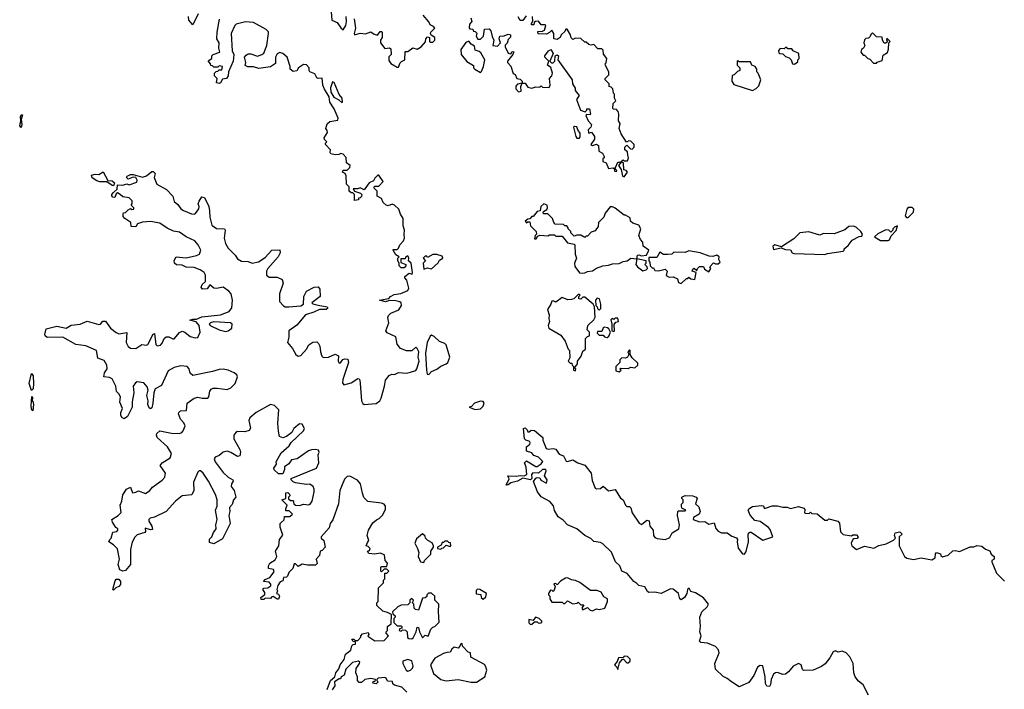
# Model space of a CAD drawing. Extents: x 2106670 to 2323771, y 35271 to 224896.
# Tile 300 of 419: x 2235764 to 2243224, y 152090 to 157160. Entities that reach past the tile are written whole.
import ezdxf

# ---------------------------------------------------------------- set-up
doc = ezdxf.new("R2010")
doc.units = 0

msp = doc.modelspace()

# ---------------------------------------------------------------- linework, layer by layer
at = {"layer": '0CON20XD'}
for points in [[(2237117.5, 157205), (2237075, 157120), (2237046.7, 157155), (2237043.3, 157185)], [(2238125, 157220), (2238130, 157155), (2238169.3, 157139.3), (2238197, 157097), (2238215, 157082.5), (2238236, 157115), (2238240.8, 157145), (2238236.7, 157185)], [(2238297.5, 157167.5), (2238308, 157095), (2238297.5, 157055), (2238300, 157045), (2238345, 157057.5), (2238385, 157052.5), (2238425, 157067.5), (2238449.3, 157049.3), (2238475, 157042.5), (2238495, 157070), (2238505, 157070), (2238510, 157065), (2238510, 157025), (2238497.5, 157005), (2238497.5, 156985), (2238531.7, 156941.7), (2238565, 156947.5), (2238575, 156940), (2238577.5, 156895), (2238562, 156878), (2238561.2, 156851.2), (2238575, 156827.5), (2238625, 156800), (2238635, 156800), (2238647.5, 156832.5), (2238657.5, 156842.5), (2238682.5, 156855), (2238685, 156920), (2238705, 156920), (2238743.6, 156946.4), (2238775, 156937.5), (2238807, 156953), (2238838.3, 156991.7), (2238842.5, 157015), (2238855, 157030), (2238870, 157025), (2238870, 156995), (2238875, 156990), (2238895, 156990), (2238910, 157005), (2238910, 157025), (2238881.7, 157041.7), (2238877.5, 157055), (2238880, 157065), (2238910, 157095), (2238898.3, 157108.3), (2238875, 157120), (2238863.6, 157143.6), (2238820, 157195)], [(2239182.5, 157175), (2239190, 157145), (2239173.3, 157125), (2239168.3, 157098.3), (2239175, 157090), (2239198.3, 157088.3), (2239201.7, 157071.7), (2239215, 157070), (2239228.3, 157058.3), (2239222.5, 157035), (2239235, 157012.5), (2239255, 157013.3), (2239277.5, 157035), (2239285, 157087.5), (2239321.7, 157091.7), (2239333.3, 157075), (2239343, 157033), (2239357.5, 157005), (2239350, 156965), (2239385, 156960), (2239407.5, 156985), (2239396.7, 157015), (2239402.5, 157035), (2239435, 157036.7), (2239465, 157050), (2239482.5, 157045), (2239481.7, 157028.3), (2239465, 157010), (2239457, 156983), (2239443, 156967), (2239442.5, 156955), (2239465, 156907.5), (2239485, 156900), (2239495, 156920), (2239507, 156917), (2239500, 156895), (2239460, 156845), (2239460, 156835), (2239485, 156807.5), (2239503, 156753), (2239517.5, 156745), (2239530, 156715), (2239555, 156710), (2239570, 156695), (2239570, 156680), (2239535, 156672.5), (2239524.2, 156655.8), (2239523.8, 156635), (2239543.9, 156613.9), (2239562.5, 156617.5), (2239560, 156655), (2239570, 156680), (2239595, 156680), (2239615, 156650), (2239645, 156642.5), (2239675, 156652.5), (2239705, 156650), (2239715, 156660), (2239725, 156650), (2239775, 156647.5), (2239783.8, 156665), (2239777.5, 156715), (2239795.8, 156734.2), (2239802, 156755), (2239788.6, 156798.6), (2239763.3, 156815), (2239772.5, 156845), (2239742.5, 156875), (2239742.5, 156885), (2239770, 156925), (2239787.5, 156935), (2239806.7, 156903.3), (2239780, 156845), (2239793, 156833), (2239805, 156832.5), (2239817.5, 156845), (2239820, 156885), (2239835, 156892.5), (2239846, 156886), (2239842.5, 156855), (2239950, 156705), (2239953.6, 156673.6), (2239971.7, 156641.7), (2239973, 156623), (2240002.5, 156585), (2239983.8, 156555), (2240012.5, 156475), (2240047.5, 156462.5), (2240060, 156475), (2240060, 156485), (2240080, 156485), (2240090, 156445), (2240085, 156440), (2240058.3, 156441.7), (2240052.5, 156435), (2240070, 156395), (2240097.5, 156365), (2240092.5, 156345), (2240070, 156325), (2240072.5, 156305), (2240075, 156300), (2240097, 156307), (2240120, 156275), (2240120, 156255), (2240092.5, 156215), (2240105, 156207.5), (2240135, 156217.5), (2240148.3, 156208.3), (2240153, 156163), (2240179.3, 156149.3), (2240192.5, 156125), (2240192.5, 156115), (2240182.5, 156105), (2240182.5, 156085), (2240206.7, 156076.7), (2240225, 156032.5), (2240257.5, 156037.5), (2240270, 156030), (2240271.7, 156011.7), (2240285, 156010), (2240288.3, 156018.3), (2240270, 156035), (2240278.3, 156041.7), (2240295, 156080), (2240320, 156080), (2240300, 156055), (2240320, 156025), (2240330, 155975), (2240345, 155970), (2240370, 156005), (2240358.3, 156018.3), (2240341.7, 156021.7), (2240340, 156075), (2240320, 156080), (2240320, 156085), (2240335, 156097.5), (2240345, 156090), (2240368.3, 156091.7), (2240377.5, 156115), (2240372.5, 156135), (2240368.3, 156158.3), (2240350, 156175), (2240350, 156195), (2240365, 156210), (2240391.7, 156181.7), (2240405, 156180), (2240420, 156195), (2240420, 156215), (2240395, 156240), (2240378.3, 156241.7), (2240361.7, 156231.7), (2240320, 156295), (2240307, 156337), (2240312.5, 156375), (2240300, 156395), (2240302.5, 156445), (2240297.5, 156465), (2240285, 156480), (2240262.5, 156482.5), (2240258.3, 156488.3), (2240260, 156525), (2240280, 156545), (2240270, 156565), (2240270, 156595), (2240263, 156603), (2240257, 156637), (2240245, 156650), (2240230, 156655), (2240230, 156675), (2240200, 156705), (2240200, 156715), (2240227, 156743), (2240227, 156763), (2240202.5, 156815), (2240200, 156825), (2240207, 156833), (2240212.5, 156865), (2240188.3, 156898.3), (2240185, 156930), (2240175, 156940), (2240145, 156940), (2240115, 156972.5), (2240095, 156967.5), (2240075, 156972.5), (2240055, 156990), (2240045, 156990), (2240015, 157017.5), (2239975, 157020), (2239955, 157010), (2239943, 157023), (2239937.5, 157045), (2239911.7, 157088.3), (2239901.7, 157088.3), (2239895, 157070), (2239867.5, 157045), (2239860, 157025), (2239835, 157010), (2239810, 157015), (2239810, 157055), (2239795, 157080), (2239778.3, 157061.7), (2239755, 157050), (2239693, 157053), (2239690, 157070), (2239725, 157072.5), (2239739.3, 157080.7), (2239750, 157115), (2239745, 157120), (2239715, 157120), (2239695, 157147.5), (2239673, 157147), (2239661.7, 157138.3), (2239658.3, 157121.7), (2239645, 157120), (2239640, 157125), (2239651.7, 157148.3), (2239650, 157185)], [(2239601.2, 157188.8), (2239575, 157152.5), (2239555, 157152.5), (2239540.7, 157180.7)], [(2237895, 154993.1), (2237913.8, 155005), (2237916, 155065), (2237937.5, 155105), (2237995, 155133.3), (2238025, 155136.7), (2238039.3, 155119.3), (2238040, 155065), (2237977.5, 155015), (2237985, 155007.5), (2238025, 154997.1), (2238095, 154986.7), (2238100, 154975), (2238085, 154964.3), (2238035, 154966), (2237992.5, 154945), (2237930, 154925), (2237863.9, 154846.1), (2237802.5, 154805), (2237802.5, 154755), (2237793.3, 154715), (2237830.8, 154670.8), (2237857.5, 154625), (2237875, 154612.5), (2237895, 154617.5), (2237936.7, 154665), (2237955, 154697.5), (2237985, 154717.5), (2238015, 154720), (2238028.3, 154708.3), (2238037.7, 154687.7), (2238043.6, 154643.6), (2238053, 154613), (2238063, 154603), (2238105, 154603.8), (2238155, 154627.5), (2238180, 154615), (2238177.5, 154575), (2238185, 154560), (2238195, 154562.5), (2238213, 154587), (2238225, 154592.5), (2238250, 154590), (2238256.4, 154563.6), (2238212, 154435), (2238210.7, 154410.7), (2238220, 154395), (2238275, 154410), (2238325, 154442.5), (2238335, 154440), (2238340.7, 154430.7), (2238344, 154406), (2238353.1, 154275), (2238365, 154253.3), (2238375, 154246.7), (2238465, 154253.3), (2238492.5, 154275), (2238503.3, 154295), (2238528.8, 154385), (2238535, 154430), (2238563.6, 154466.4), (2238583.6, 154476.4), (2238605, 154473.3), (2238635, 154487.5), (2238695, 154483.3), (2238725, 154490), (2238765, 154502.5), (2238773.3, 154515), (2238792, 154575), (2238783.8, 154605), (2238788.8, 154645), (2238775, 154670), (2238765, 154680), (2238735, 154652.5), (2238695, 154652.5), (2238649.3, 154669.3), (2238623.8, 154703.8), (2238615, 154757.5), (2238549.3, 154789.3), (2238537.5, 154805), (2238560, 154865), (2238553.3, 154905), (2238559.3, 154920.7), (2238575, 154937.5), (2238635.9, 154964.1), (2238656, 154995), (2238653.3, 155015), (2238643.9, 155023.9), (2238615, 155032), (2238565, 155033.3), (2238535, 155024.2), (2238490, 155035), (2238561.7, 155048.3), (2238572.5, 155065), (2238601.1, 155078.9), (2238652.3, 155087.7), (2238705, 155110), (2238713, 155127), (2238698, 155188), (2238683.3, 155205), (2238683.3, 155215), (2238715, 155240), (2238737, 155233), (2238740, 155245), (2238730, 155315), (2238710, 155335), (2238712.5, 155355), (2238705, 155372.5), (2238690, 155365), (2238685, 155350), (2238651.7, 155348.3), (2238651.7, 155321.7), (2238690, 155305), (2238690, 155295), (2238678.3, 155281.7), (2238655, 155280), (2238640, 155295), (2238640, 155315), (2238630, 155335), (2238630, 155355), (2238640, 155365), (2238615, 155380), (2238593.6, 155413.6), (2238595, 155420), (2238625, 155420), (2238635, 155430), (2238643.9, 155456.1), (2238672.5, 155485), (2238680, 155505), (2238676, 155535), (2238680, 155565), (2238669.3, 155599.3), (2238668.8, 155655), (2238648.3, 155688.3), (2238635.6, 155725.6), (2238605, 155756.2), (2238585, 155763.3), (2238555, 155750), (2238540, 155755), (2238517.5, 155775), (2238506.4, 155806.4), (2238473.8, 155823.8), (2238471.7, 155861.7), (2238450, 155885), (2238450, 155895), (2238455, 155900), (2238485, 155900), (2238517.5, 155935), (2238485, 155982.5), (2238478.3, 155981.7), (2238455, 155960), (2238445, 155940), (2238412.5, 155925), (2238375, 155872.5), (2238345, 155887.5), (2238325, 155880), (2238291.7, 155878.3), (2238301.7, 155861.7), (2238347, 155847), (2238357.5, 155835), (2238355, 155820), (2238345, 155810), (2238331.7, 155808.3), (2238330, 155795), (2238301.7, 155791.7), (2238300, 155835), (2238288.3, 155848.3), (2238275, 155850), (2238261.7, 155861.7), (2238260, 155895), (2238240, 155915), (2238237, 155977), (2238230, 155995), (2238210, 156005), (2238215, 156020), (2238245, 156020), (2238265, 156040), (2238267.5, 156055), (2238240, 156075), (2238237, 156117), (2238215, 156142.5), (2238197, 156147), (2238181.7, 156138.3), (2238155, 156137.5), (2238122.5, 156145), (2238117.5, 156155), (2238120, 156175), (2238080, 156215), (2238080, 156225), (2238090, 156235), (2238073, 156253), (2238070, 156265), (2238096.7, 156305), (2238095, 156320), (2238083.8, 156336.2), (2238095, 156370), (2238115, 156390), (2238175, 156400), (2238176.7, 156415), (2238146.2, 156485), (2238113.8, 156535), (2238110, 156575), (2238072.7, 156632.7), (2238061.9, 156665), (2238056.2, 156716.2), (2238025, 156714), (2238015, 156720), (2238000, 156750), (2237963.3, 156765), (2237956.7, 156775), (2237957.5, 156795), (2237938.3, 156818.3), (2237915, 156820), (2237877.5, 156795), (2237865, 156772.5), (2237835, 156767.5), (2237812.5, 156785), (2237812.5, 156805), (2237790, 156875), (2237756.7, 156905), (2237735, 156912.5), (2237715, 156900), (2237703.6, 156876.4), (2237702.5, 156827.5), (2237665, 156803.8), (2237575, 156790), (2237535, 156803.8), (2237493.6, 156803.6), (2237473, 156813), (2237477.5, 156835), (2237467.5, 156875), (2237479.3, 156890.7), (2237495, 156900), (2237515, 156900), (2237565, 156882.5), (2237600, 156895), (2237613.6, 156906.4), (2237636, 156965), (2237650, 157055), (2237648.3, 157068.3), (2237632.5, 157085), (2237535, 157139.2), (2237476.1, 157143.9), (2237405, 157126.7), (2237393.3, 157115), (2237366.7, 157055), (2237373.3, 156925), (2237387.5, 156895), (2237382.5, 156845), (2237347.5, 156765), (2237342.5, 156735), (2237330, 156715), (2237301.7, 156708.3), (2237285, 156682.5), (2237275, 156677.5), (2237255, 156682.5), (2237260, 156715), (2237240, 156735), (2237240, 156755), (2237251.7, 156768.3), (2237265, 156770), (2237275, 156780), (2237295, 156780), (2237300, 156805), (2237275, 156810), (2237265, 156800), (2237235, 156800), (2237225, 156810), (2237211.7, 156811.7), (2237210, 156825), (2237192.5, 156847.5), (2237220, 156865), (2237220, 156885), (2237230, 156895), (2237280, 156915), (2237273.3, 156945), (2237276.7, 156985), (2237257.5, 157015), (2237260, 157065), (2237278.8, 157165)], [(2242255, 156830), (2242261.7, 156838.3), (2242298.3, 156851.7), (2242305, 156890), (2242338.3, 156911.7), (2242347, 156937), (2242350, 156985), (2242360, 156995), (2242335, 157020), (2242330, 157005), (2242338.3, 156991.7), (2242327, 156983), (2242313, 156983), (2242300, 157005), (2242298.3, 157028.3), (2242255, 157030), (2242225, 157060), (2242211.7, 157048.3), (2242208.3, 157031.7), (2242195, 157020), (2242175, 157017.5), (2242163.9, 157006.1), (2242160, 156985), (2242166.4, 156963.6), (2242156.4, 156943.6), (2242142.5, 156935), (2242137.5, 156915), (2242155, 156890), (2242165, 156890), (2242190, 156865), (2242205, 156860), (2242231.7, 156831.7), (2242255, 156830)], [(2239255, 156760), (2239263.6, 156766.4), (2239278.8, 156805), (2239287, 156857), (2239258.3, 156908.3), (2239245, 156920), (2239215, 156930), (2239210, 156960), (2239185, 156973.8), (2239166.2, 156996.2), (2239155, 156993.3), (2239143.6, 156986.4), (2239106.4, 156933.6), (2239108.8, 156895), (2239152.3, 156842.3), (2239202.5, 156812.5), (2239203.3, 156795), (2239212.5, 156785), (2239255, 156760)], [(2241635, 156822.5), (2241658.3, 156841.7), (2241660, 156855), (2241670, 156865), (2241667.5, 156905), (2241623.3, 156923.3), (2241615, 156940), (2241585, 156940), (2241575, 156950), (2241565, 156950), (2241555, 156940), (2241525, 156942.5), (2241513.6, 156926.4), (2241515, 156910), (2241523, 156903), (2241545, 156900), (2241565, 156880), (2241595, 156870), (2241610, 156855), (2241620, 156825), (2241635, 156822.5)], [(2241315, 156623.8), (2241345, 156640), (2241365, 156660), (2241380, 156705), (2241360, 156755), (2241350, 156765), (2241350, 156785), (2241336.4, 156806.4), (2241310, 156815), (2241301.7, 156841.7), (2241215, 156840), (2241205, 156850), (2241200, 156845), (2241200, 156815), (2241220, 156795), (2241220, 156775), (2241201.7, 156768.3), (2241178.3, 156741.7), (2241161.7, 156738.3), (2241160, 156695), (2241175, 156670), (2241315, 156623.8)], [(2238205, 156532.5), (2238210, 156535), (2238207.5, 156565), (2238183.8, 156593.8), (2238146.2, 156685), (2238135, 156690), (2238118, 156645), (2238120.5, 156610.5), (2238145, 156572.5), (2238183.3, 156553.3), (2238205, 156532.5)], [(2235775, 156342.5), (2235764.4, 156355), (2235773.3, 156395), (2235770, 156425), (2235775, 156440), (2235785, 156440), (2235776, 156405), (2235780.8, 156365), (2235775, 156342.5)], [(2240005, 156263.3), (2240011.2, 156275), (2240011.7, 156301.7), (2239992.5, 156325), (2239985, 156347.5), (2239968.3, 156351.7), (2239960, 156345), (2239976.7, 156275), (2239985, 156263.3), (2240005, 156263.3)], [(2237745, 153352.5), (2237768.3, 153371.7), (2237771.7, 153398.3), (2237811.7, 153398.3), (2237830, 153415), (2237805, 153440), (2237781.7, 153441.7), (2237780, 153455), (2237790, 153485), (2237750, 153525), (2237780, 153535), (2237781.7, 153578.3), (2237795, 153580), (2237808.3, 153568.3), (2237810, 153555), (2237800, 153545), (2237801.7, 153531.7), (2237815, 153520), (2237835, 153520), (2237840, 153495), (2237853, 153483), (2237885, 153482.5), (2237915, 153492.5), (2237955, 153487.5), (2237965, 153492.5), (2237980, 153515), (2237996.2, 153585), (2237996.2, 153605), (2237987.5, 153625), (2237963, 153643), (2237935, 153641.2), (2237853, 153653), (2237835, 153660), (2237820, 153675), (2237820, 153685), (2238013.3, 153765), (2238030, 153805), (2238025.8, 153864.2), (2238033.3, 153885), (2238029.3, 153899.3), (2238005.9, 153905.9), (2237975, 153904), (2237952.5, 153895), (2237866.1, 153833.9), (2237824.2, 153825.8), (2237803, 153797), (2237770, 153775), (2237770, 153755), (2237758.3, 153721.7), (2237725, 153720), (2237691.7, 153751.7), (2237690, 153765), (2237710, 153795), (2237708.3, 153811.7), (2237745, 153880), (2237805, 153932.5), (2237820.7, 153959.3), (2237915, 154047.5), (2237922.5, 154065), (2237905, 154096.7), (2237885, 154100), (2237840, 154065), (2237826.4, 154033.6), (2237785, 154002.5), (2237757, 153993), (2237733.9, 154003.9), (2237724.2, 154044.2), (2237719.4, 154105), (2237727.1, 154205), (2237695, 154239.2), (2237665, 154245.6), (2237555, 154184.3), (2237507.5, 154145), (2237499.2, 154125), (2237512.7, 154067.3), (2237501.9, 154048.1), (2237471.2, 154038.8), (2237415, 154042), (2237401.2, 154035), (2237386, 154015), (2237387.5, 153985), (2237432.5, 153905), (2237438, 153885), (2237433.3, 153856.7), (2237415, 153853.3), (2237365, 153882), (2237335, 153892), (2237305.8, 153884.2), (2237275, 153860), (2237245, 153847.5), (2237238.8, 153835), (2237245, 153811.2), (2237305, 153730), (2237342.5, 153695), (2237380, 153675), (2237382.5, 153665), (2237370, 153645), (2237366.7, 153625), (2237390, 153595), (2237402.5, 153545), (2237383.3, 153525), (2237375, 153490), (2237353.8, 153465), (2237357.5, 153435), (2237350, 153405), (2237360, 153345), (2237300.7, 153229.3), (2237235, 153190), (2237201.7, 153201.7), (2237203.3, 153226.7), (2237220, 153245), (2237233, 153277), (2237253.3, 153305), (2237251.2, 153335), (2237260, 153375), (2237246.7, 153445), (2237260, 153475), (2237260, 153525), (2237248.8, 153565), (2237195.8, 153665), (2237155, 153726.2), (2237135, 153743.3), (2237125, 153743.3), (2237115, 153733.3), (2237081.2, 153658.8), (2237082.5, 153595), (2237068.6, 153561.4), (2236995, 153553.3), (2236943.8, 153515), (2236874.1, 153435.9), (2236785, 153392.9), (2236752.5, 153385), (2236743.3, 153375), (2236741.7, 153361.7), (2236766.7, 153325), (2236770, 153300), (2236755, 153297.5), (2236715, 153310), (2236717.5, 153285), (2236713, 153277), (2236655, 153258), (2236637.7, 153242.3), (2236615.9, 153204.1), (2236602.7, 153147.3), (2236604, 153035), (2236565, 152990), (2236545, 152983.8), (2236523.9, 152993.9), (2236510, 153035), (2236521.2, 153075), (2236504.1, 153154.1), (2236475, 153183.3), (2236440, 153205), (2236446.7, 153223.3), (2236456.7, 153235), (2236470.7, 153279.3), (2236500, 153285), (2236507.5, 153295), (2236507.5, 153305), (2236493.6, 153313.6), (2236467.5, 153355), (2236463.6, 153376.4), (2236510, 153405), (2236532.5, 153427.5), (2236524.3, 153485), (2236537.8, 153515), (2236545, 153562.5), (2236574.3, 153605.7), (2236605, 153620), (2236618.3, 153578.3), (2236645, 153582.5), (2236665, 153593.3), (2236717, 153573), (2236751.2, 153595), (2236770, 153620), (2236845, 153674.2), (2236864, 153695), (2236868.8, 153725), (2236827.5, 153785), (2236842.5, 153805), (2236905, 153843.3), (2236913.3, 153875), (2236883.3, 153925), (2236806.4, 153996.4), (2236800, 154015), (2236803.9, 154026.1), (2236825, 154047.5), (2236915, 154028.8), (2236975, 154026.7), (2236992.5, 154035), (2237003.6, 154046.4), (2237017.5, 154085), (2237008.3, 154108.3), (2236982.5, 154135), (2236967.5, 154175), (2236970, 154185), (2236983, 154197), (2237028.3, 154201.7), (2237032.5, 154255), (2237086.4, 154293.6), (2237115, 154301.2), (2237146.1, 154293.9), (2237190, 154295), (2237197.5, 154305), (2237203.9, 154346.1), (2237215, 154362.5), (2237230.5, 154369.5), (2237260.7, 154370.7), (2237335, 154358.8), (2237365, 154371.2), (2237396, 154405), (2237413.8, 154455), (2237410.5, 154470.5), (2237390, 154485), (2237345, 154507.1), (2237305, 154514), (2237275, 154512), (2237224.2, 154495.8), (2237076.1, 154466.1), (2237055, 154482.5), (2237048.8, 154515), (2237032.5, 154535), (2236985, 154538.6), (2236935, 154525.6), (2236889.7, 154500.3), (2236839.5, 154390.5), (2236790.8, 154365), (2236781.4, 154335), (2236774, 154255), (2236765, 154220), (2236755, 154212.5), (2236745, 154220), (2236734, 154245), (2236738.8, 154275), (2236728.8, 154315), (2236738.1, 154355), (2236729.3, 154379.3), (2236705, 154410), (2236655, 154416.7), (2236640.7, 154409.3), (2236623.8, 154385), (2236630, 154335), (2236616.7, 154265), (2236616.2, 154225), (2236580, 154155), (2236555, 154137.5), (2236537, 154147), (2236531.2, 154165), (2236531.2, 154185), (2236543.8, 154215), (2236524.1, 154264.1), (2236528, 154305), (2236515, 154326.2), (2236496.7, 154345), (2236493.9, 154383.9), (2236465, 154440), (2236445, 154450), (2236402.5, 154455), (2236406.7, 154485), (2236426.7, 154515), (2236423.3, 154545), (2236405, 154578.8), (2236356.7, 154596.7), (2236345.6, 154655.6), (2236265, 154691.2), (2236190.5, 154700.5), (2236090, 154755), (2235972.5, 154752.5), (2235956.7, 154765), (2235953.8, 154775), (2235965, 154820), (2236045, 154840), (2236116, 154824), (2236155, 154847.5), (2236223.3, 154853.3), (2236276.4, 154876.4), (2236365, 154851.2), (2236375.8, 154854.2), (2236395, 154876.7), (2236415, 154877.5), (2236453.3, 154825), (2236495, 154790), (2236515, 154781.2), (2236575, 154790), (2236570, 154715), (2236586.7, 154685), (2236605, 154673.8), (2236645, 154670), (2236689.5, 154700.5), (2236725, 154696), (2236735, 154700), (2236775, 154777.5), (2236785, 154782.5), (2236795, 154700), (2236805, 154689.2), (2236831.2, 154695), (2236845, 154710), (2236858, 154745), (2236875, 154758.8), (2236895, 154757.5), (2236925, 154742.5), (2236935.7, 154744.3), (2236975, 154792), (2236995, 154802), (2237014.4, 154794.4), (2237055, 154760.8), (2237095, 154750.8), (2237115, 154754.2), (2237132.5, 154795), (2237123.8, 154845), (2237102, 154872), (2237052.5, 154885), (2237077, 154893), (2237105, 154893.3), (2237145, 154909.2), (2237286.7, 154925), (2237350.7, 154949.3), (2237371.7, 154978.3), (2237376.2, 155035), (2237366, 155085), (2237350, 155105), (2237305, 155133.8), (2237255, 155123.8), (2237235, 155126.2), (2237205, 155152.5), (2237185, 155121.2), (2237149.3, 155119.3), (2237140, 155135), (2237146.7, 155155), (2237172.5, 155177.5), (2237173.3, 155185), (2237173.3, 155225), (2237162.5, 155245), (2237132.5, 155265), (2237085, 155283.3), (2237025, 155286.2), (2236995, 155301.2), (2236953.6, 155303.6), (2236937.5, 155315), (2236933.6, 155336.4), (2236950, 155365), (2237025, 155356.2), (2237103.6, 155373.6), (2237126.7, 155385), (2237136, 155415), (2237117.5, 155455), (2237091.2, 155485), (2237025.7, 155515.7), (2236975, 155551.2), (2236929.5, 155559.5), (2236881.7, 155581.7), (2236825, 155618.8), (2236755, 155631.2), (2236695, 155626.2), (2236657, 155613), (2236645, 155592.5), (2236610, 155595), (2236607.5, 155625), (2236560, 155655), (2236548.3, 155668.3), (2236547.5, 155685), (2236551.7, 155698.3), (2236565, 155700), (2236585, 155720), (2236605, 155730), (2236615, 155722.5), (2236630, 155725), (2236630, 155735), (2236610, 155755), (2236617.5, 155765), (2236617, 155787), (2236595, 155810), (2236545, 155817.5), (2236526.4, 155836.4), (2236505, 155847.5), (2236495, 155840), (2236485, 155812.5), (2236470, 155815), (2236462.5, 155825), (2236462.5, 155835), (2236475, 155852.5), (2236503.6, 155876.4), (2236505, 155910), (2236545, 155908), (2236575, 155917.5), (2236595, 155910), (2236651.7, 155928.3), (2236653.3, 155945), (2236643.8, 155963.8), (2236625, 155967.5), (2236585, 155952.5), (2236572.5, 155965), (2236577.5, 155975), (2236605, 155986.7), (2236625, 155987.5), (2236695, 155967.5), (2236725, 155977.5), (2236765, 156010), (2236775, 156010), (2236790, 155995), (2236782.5, 155965), (2236802.5, 155915), (2236877.5, 155875), (2236923.6, 155823.6), (2236934.2, 155784.2), (2236961.2, 155761.2), (2236985, 155727.5), (2237006, 155714), (2237065, 155688.8), (2237085, 155686.7), (2237097.5, 155692.5), (2237122.7, 155727.3), (2237124, 155745), (2237116.2, 155765), (2237124.1, 155785.9), (2237145, 155817.5), (2237165, 155812.5), (2237196.1, 155746.1), (2237203.6, 155713.6), (2237204, 155665), (2237221.2, 155605), (2237255, 155578.8), (2237316.4, 155576.4), (2237320, 155565), (2237312.5, 155505), (2237324, 155465), (2237345, 155428.8), (2237397, 155377), (2237415, 155348.8), (2237445, 155331.2), (2237495, 155328), (2237525, 155316), (2237574.1, 155325.9), (2237625, 155358), (2237674.3, 155415.7), (2237735, 155417.5), (2237736.7, 155395), (2237722.5, 155365), (2237643.3, 155275), (2237634, 155255), (2237633.8, 155225), (2237655, 155210), (2237715, 155209.4), (2237752.5, 155192.5), (2237760, 155165), (2237732, 155085), (2237732, 155025), (2237762.6, 154992.6), (2237775.6, 154985.6), (2237804.6, 154984.6), (2237895, 154993.1)], [(2236475, 155902.5), (2236465, 155903.3), (2236425, 155932.5), (2236372.7, 155932.7), (2236349.3, 155939.3), (2236313.6, 155963.6), (2236308.3, 155981.7), (2236335, 155990), (2236365, 155987.5), (2236397, 156007), (2236431.7, 155941.7), (2236465, 155940), (2236482.5, 155925), (2236475, 155902.5)], [(2240025, 155240), (2240045, 155244.2), (2240065, 155254), (2240105, 155258.6), (2240135, 155278.6), (2240183.2, 155296.8), (2240225, 155300), (2240255, 155312), (2240305, 155313.3), (2240335, 155330), (2240367, 155333), (2240395, 155353.8), (2240440, 155350), (2240432.5, 155305), (2240445, 155287.5), (2240485, 155257.5), (2240510, 155265), (2240520, 155275), (2240518.3, 155288.3), (2240500, 155305), (2240510, 155315), (2240510, 155335), (2240440, 155350), (2240445, 155376.7), (2240455, 155380), (2240475, 155371.2), (2240513.3, 155376.7), (2240530, 155415), (2240486.7, 155445), (2240486.2, 155475), (2240468.8, 155495), (2240456.2, 155525), (2240470.8, 155575), (2240455, 155604), (2240409.3, 155619.3), (2240392.5, 155635), (2240388.3, 155658.3), (2240355, 155680), (2240345, 155680), (2240275, 155732.5), (2240255, 155742.5), (2240238.3, 155741.7), (2240200, 155695), (2240190, 155665), (2240150, 155625), (2240147, 155593), (2240125, 155560), (2240095, 155550), (2240065, 155520), (2240055, 155520), (2240045, 155510), (2240015, 155527.5), (2239985, 155527.5), (2239965, 155520), (2239940, 155545), (2239940, 155555), (2239920, 155575), (2239920, 155585), (2239908.3, 155598.3), (2239895, 155600), (2239885, 155610), (2239821.7, 155611.7), (2239810, 155625), (2239800, 155655), (2239765, 155690), (2239735, 155690), (2239730, 155695), (2239731.7, 155708.3), (2239756.7, 155723.3), (2239762.5, 155735), (2239760, 155755), (2239735, 155765.8), (2239712.5, 155745), (2239708.3, 155711.7), (2239685, 155707.5), (2239655, 155670), (2239645, 155670), (2239628.3, 155651.7), (2239615, 155650), (2239593.3, 155635), (2239605, 155622.5), (2239615, 155630), (2239628.3, 155628.3), (2239635, 155600), (2239677.5, 155555), (2239680, 155535), (2239670, 155525), (2239665, 155500), (2239678.3, 155501.7), (2239690, 155520), (2239705, 155527.5), (2239765, 155522.5), (2239778.3, 155531.7), (2239815, 155530), (2239825, 155520), (2239875, 155520), (2239915, 155470), (2239965, 155460), (2239970, 155455), (2239972.5, 155385), (2239983.6, 155353.6), (2239968.6, 155315), (2239970.3, 155290.3), (2240005, 155244), (2240025, 155240)], [(2242481.7, 155661.7), (2242495, 155662.9), (2242535, 155702.5), (2242537.5, 155725), (2242525, 155737.5), (2242495, 155736.7), (2242484.1, 155725.9), (2242473.8, 155673.8), (2242481.7, 155661.7)], [(2241865, 155381.2), (2241885, 155390), (2242001.7, 155408.3), (2242010, 155415), (2242010, 155425), (2242040, 155450), (2242070.7, 155489.3), (2242125, 155517.5), (2242145, 155520), (2242150, 155535), (2242137.5, 155555), (2242105, 155587.5), (2242085, 155596.7), (2242045, 155593.3), (2242015, 155567.5), (2241935, 155538.8), (2241855, 155540), (2241825, 155527.5), (2241743.6, 155553.6), (2241675, 155546.7), (2241630.3, 155499.7), (2241535, 155440), (2241485, 155456.2), (2241470, 155445), (2241475, 155420), (2241533, 155433), (2241565, 155420), (2241605, 155416.2), (2241617.5, 155395), (2241629.3, 155389.3), (2241865, 155381.2)], [(2242345, 155487.5), (2242355, 155492.5), (2242367, 155523), (2242405, 155562.5), (2242415, 155600), (2242390.7, 155589.3), (2242380, 155575), (2242380, 155565), (2242365, 155550), (2242350, 155565), (2242325, 155568.8), (2242265, 155537.5), (2242240, 155515), (2242285, 155487.5), (2242345, 155487.5)], [(2238825, 155270), (2238855, 155280), (2238885, 155274), (2238935, 155317.5), (2238945, 155340), (2238970, 155355), (2238965, 155370), (2238925, 155382.5), (2238895, 155382.5), (2238855, 155360), (2238848.3, 155368.3), (2238835, 155370), (2238820, 155355), (2238840, 155335), (2238820, 155315), (2238825, 155270)], [(2240775, 155162.5), (2240815, 155200), (2240825, 155200), (2240835, 155210), (2240848.3, 155198.3), (2240878.3, 155191.7), (2240890, 155245), (2240860, 155255), (2240865, 155270), (2240875, 155277.5), (2240895, 155260), (2240900, 155275), (2240915, 155290), (2240945, 155290), (2240951.7, 155271.7), (2240985, 155250), (2241000, 155275), (2240991.7, 155288.3), (2241021.7, 155318.3), (2241035, 155310), (2241055, 155310), (2241070, 155325), (2241060, 155345), (2241062.5, 155365), (2241045, 155376.2), (2241015, 155367.5), (2240988.3, 155368.3), (2240920, 155395), (2240835, 155410), (2240805, 155398), (2240720.7, 155399.3), (2240705, 155383.3), (2240675, 155381.2), (2240643, 155383), (2240615, 155400), (2240590.7, 155359.3), (2240531.7, 155358.3), (2240530, 155335), (2240537.5, 155325), (2240540, 155295), (2240555, 155280), (2240565, 155280), (2240575, 155260), (2240605, 155257.5), (2240655, 155270), (2240670, 155255), (2240661.7, 155221.7), (2240685, 155210), (2240715, 155212.5), (2240747, 155197), (2240755, 155170), (2240775, 155162.5)], [(2239975, 154500), (2239977.5, 154515), (2239970, 154525), (2239990, 154555), (2239990, 154575), (2240018.3, 154611.7), (2240031.2, 154648.8), (2240050, 154665), (2240050, 154745), (2240065, 154760), (2240080, 154765), (2240080, 154795), (2240062.5, 154812.5), (2240067.5, 154845), (2240113, 154887), (2240123, 154907), (2240120, 154985), (2240110, 155005), (2240045, 155060), (2240031.7, 155058.3), (2240016.4, 155043.6), (2240000, 155045), (2240000, 155065), (2240010, 155075), (2240005, 155080), (2239995, 155080), (2239963, 155047), (2239945, 155040), (2239918.3, 155038.3), (2239875, 155056.2), (2239825, 155020), (2239805, 155030), (2239795, 155027.5), (2239788, 155005), (2239762, 154965), (2239776.2, 154925), (2239772.5, 154895), (2239777.5, 154875), (2239767.5, 154845), (2239772.5, 154825), (2239865, 154770), (2239896.7, 154725), (2239920, 154665), (2239930, 154655), (2239931.7, 154598.3), (2239920, 154575), (2239935, 154560), (2239948.3, 154558.3), (2239950, 154545), (2239960, 154535), (2239960, 154505), (2239975, 154500)], [(2240155, 154960), (2240166.4, 154973.6), (2240167.5, 155005), (2240157.5, 155045), (2240138.3, 155051.7), (2240127.5, 155035), (2240130, 154995), (2240140, 154985), (2240141.7, 154971.7), (2240155, 154960)], [(2237325, 154800), (2237345, 154803.3), (2237372.5, 154825), (2237373.3, 154855), (2237362.5, 154865), (2237235, 154872.9), (2237210, 154865), (2237200, 154855), (2237206.7, 154845), (2237275, 154812), (2237325, 154800)], [(2240265, 154800), (2240270, 154805), (2240268.3, 154851.7), (2240281.7, 154868.3), (2240300, 154875), (2240295, 154900), (2240275, 154900), (2240265, 154890), (2240253, 154897), (2240243, 154887), (2240250, 154855), (2240250, 154805), (2240265, 154800)], [(2240215, 154752.5), (2240227, 154763), (2240240, 154795), (2240228.3, 154818.3), (2240217, 154827), (2240195, 154832.5), (2240183.9, 154826.1), (2240175, 154800), (2240141.7, 154798.3), (2240140, 154785), (2240155, 154770), (2240185, 154770), (2240195, 154757.5), (2240215, 154752.5)], [(2238865, 154472.5), (2238883.9, 154496.1), (2238925, 154512.5), (2238955, 154537.5), (2238996.4, 154553.6), (2239007.5, 154565), (2239022.5, 154605), (2238995, 154697.5), (2238985, 154707.5), (2238945, 154723.3), (2238905, 154760), (2238885, 154770), (2238875, 154763.3), (2238851.9, 154715), (2238840, 154635), (2238846.2, 154505), (2238852.5, 154475), (2238865, 154472.5)], [(2240305, 154492.5), (2240320, 154505), (2240310, 154515), (2240315, 154520), (2240375, 154517.5), (2240395, 154527.5), (2240425, 154522.5), (2240447, 154543), (2240448.3, 154558.3), (2240405, 154600), (2240390, 154625), (2240390, 154655), (2240385, 154660), (2240372.5, 154645), (2240380, 154625), (2240370, 154605), (2240355, 154597.5), (2240325, 154600), (2240310, 154585), (2240310, 154565), (2240280, 154535), (2240281.7, 154501.7), (2240305, 154492.5)], [(2235855, 154351.2), (2235836.7, 154405), (2235855, 154480), (2235865.9, 154464.1), (2235869.4, 154405), (2235866.5, 154365), (2235855, 154351.2)], [(2235865, 154197.5), (2235855, 154212.5), (2235851.5, 154235), (2235856.4, 154306.4), (2235861.7, 154301.7), (2235860, 154275), (2235865, 154272.5), (2235869.5, 154245), (2235865, 154197.5)], [(2239215, 154207.5), (2239255, 154212.5), (2239275, 154232.5), (2239282.5, 154255), (2239275, 154267.5), (2239255, 154272.5), (2239210, 154255), (2239188.3, 154231.7), (2239170, 154225), (2239215, 154207.5)], [(2241325, 152193.3), (2241288.3, 152141.7), (2241215, 152109.2), (2241155.8, 152145), (2241125, 152172), (2241095, 152186), (2241035, 152242), (2241030.3, 152285), (2241063.1, 152365), (2241059.2, 152389.2), (2241035, 152413.1), (2240975, 152439.1), (2240923.6, 152443.6), (2240914, 152454), (2240926.7, 152495), (2240916, 152525), (2240922.5, 152565), (2240918.2, 152635), (2240933, 152677), (2240973.6, 152715), (2240982, 152735), (2240945, 152780.9), (2240885, 152820), (2240849.5, 152829.5), (2240835.5, 152855.5), (2240822.5, 152845), (2240818, 152815), (2240801.4, 152785), (2240775, 152768), (2240765.8, 152775.8), (2240755.5, 152815), (2240715, 152846.8), (2240695, 152849.1), (2240625, 152813.9), (2240575, 152824.3), (2240531.7, 152821.7), (2240519.4, 152829.4), (2240499.2, 152865), (2240456, 152875), (2240440.6, 152890.6), (2240418.2, 152905), (2240366.2, 152966.2), (2240325.6, 152985), (2240310.9, 153025), (2240277.9, 153055), (2240247.6, 153127.6), (2240181.4, 153191.4), (2240165, 153200), (2240115, 153208.5), (2240092, 153232), (2240044.8, 153254.8), (2239984.4, 153304.4), (2239915, 153335.7), (2239881.3, 153371.3), (2239843.1, 153395), (2239815, 153443.3), (2239808.1, 153478.1), (2239781.2, 153511.2), (2239715, 153546.7), (2239688, 153585), (2239657, 153663), (2239675, 153687.5), (2239685, 153692.5), (2239705, 153690), (2239713.6, 153673.6), (2239755, 153650), (2239760, 153675), (2239740, 153705), (2239752.5, 153745), (2239750, 153755), (2239725, 153753.3), (2239695, 153726.2), (2239651.8, 153728.2), (2239642.5, 153715), (2239643.3, 153685), (2239633.9, 153676.1), (2239575, 153688), (2239535, 153665.8), (2239486.2, 153653.8), (2239465, 153637.5), (2239450, 153635), (2239473, 153683), (2239463, 153707), (2239525, 153702.5), (2239555, 153708.6), (2239585, 153706.2), (2239606.7, 153715), (2239601.7, 153771.7), (2239590, 153805), (2239605, 153820), (2239675, 153776.7), (2239685, 153776.7), (2239715, 153797.5), (2239727.5, 153815), (2239695, 153847.5), (2239660.7, 153860.7), (2239645, 153880), (2239603, 153893), (2239603.3, 153925), (2239630, 153945), (2239632.5, 153955), (2239630, 153965), (2239600, 153975), (2239590, 153985), (2239580, 154065), (2239595, 154070), (2239610, 154055), (2239615, 154040), (2239625, 154040), (2239638.3, 154051.7), (2239665, 154050), (2239726.7, 153995), (2239727.5, 153975), (2239753.6, 153913.6), (2239767, 153907), (2239805, 153912.5), (2239825, 153907.5), (2239850.7, 153870.7), (2239885, 153857.5), (2239905, 153817.5), (2239915, 153813.3), (2239955, 153826.2), (2239993.5, 153803.5), (2240045, 153786.2), (2240093.1, 153725), (2240101.7, 153671.7), (2240125, 153612.5), (2240135, 153606.7), (2240165, 153611.2), (2240185, 153626.7), (2240225, 153591.4), (2240275, 153601.2), (2240317, 153537), (2240335, 153523.3), (2240353.4, 153483.4), (2240364.4, 153474.4), (2240385, 153473.8), (2240394.3, 153464.3), (2240405.5, 153425.5), (2240456.4, 153346.4), (2240475, 153337.5), (2240515, 153371.2), (2240532.5, 153365), (2240537.5, 153325), (2240563.3, 153295), (2240565, 153253.3), (2240575, 153240), (2240595, 153232), (2240653.9, 153223.9), (2240680, 153235), (2240690, 153240), (2240707.5, 153275), (2240757.5, 153305), (2240764, 153335), (2240747.5, 153405), (2240750, 153435), (2240755, 153440), (2240805, 153440), (2240810, 153445), (2240781.7, 153461.7), (2240777.5, 153475), (2240778.3, 153491.7), (2240790, 153505), (2240790, 153525), (2240780, 153535), (2240780, 153545), (2240805, 153557.5), (2240865, 153553.3), (2240890, 153545), (2240897.5, 153535), (2240883.8, 153495), (2240910.7, 153470.7), (2240918.8, 153435), (2240911.2, 153415), (2240870, 153390), (2240866.2, 153375), (2240915, 153356.4), (2240955, 153359.2), (2240985, 153340.6), (2241025, 153348.8), (2241037.3, 153307.3), (2241055, 153286), (2241080, 153275), (2241125, 153273.8), (2241160.3, 153250.3), (2241196.1, 153236.1), (2241202.5, 153225), (2241198.8, 153205), (2241208.3, 153158.3), (2241240, 153115), (2241255, 153112.5), (2241268, 153132), (2241286.2, 153205), (2241282.5, 153265), (2241295, 153280), (2241305, 153280), (2241395, 153220), (2241470, 153245), (2241450, 153300), (2241437.5, 153315), (2241375, 153360), (2241335, 153367.5), (2241299.3, 153409.3), (2241282.5, 153445), (2241287.5, 153455), (2241315, 153472.5), (2241385, 153482.5), (2241398.3, 153478.3), (2241405, 153460), (2241415, 153460), (2241465, 153477.5), (2241505, 153477.5), (2241545, 153467.5), (2241579.3, 153469.3), (2241605, 153457.5), (2241665, 153472.5), (2241705, 153460), (2241711.7, 153451.7), (2241710, 153425), (2241715, 153422.5), (2241745, 153420), (2241755, 153430), (2241765, 153420), (2241805, 153417.5), (2241865, 153370), (2241885, 153370), (2241895, 153380), (2241963.6, 153363.6), (2241976.4, 153346.4), (2241983, 153283), (2242002, 153262), (2242065, 153252.5), (2242075, 153260), (2242105, 153260), (2242117, 153243), (2242108.3, 153231.7), (2242085, 153230), (2242077, 153223), (2242062.5, 153195), (2242067.5, 153175), (2242105, 153147.5), (2242165, 153172.5), (2242235, 153158.8), (2242272.7, 153177.3), (2242329.2, 153190.8), (2242385, 153220), (2242400, 153235), (2242392.5, 153255), (2242397.5, 153275), (2242431.7, 153281.7), (2242450, 153265), (2242427.5, 153245), (2242426.2, 153175), (2242468.8, 153095), (2242485, 153082), (2242535, 153071.9), (2242595, 153083.8), (2242675, 153070), (2242700, 153085), (2242702.5, 153115), (2242710, 153125), (2242740, 153115), (2242741.7, 153101.7), (2242755, 153092.5), (2242797.5, 153105), (2242835, 153138.8), (2242855, 153141.2), (2242885, 153133.3), (2242965, 153167.5), (2242991.7, 153168.3), (2243015, 153177.5), (2243053.6, 153173.6), (2243081.7, 153151.7), (2243115, 153137.5), (2243123.6, 153113.6), (2243147.5, 153095), (2243147.5, 153075), (2243130, 153065), (2243130, 153055), (2243165, 152970), (2243225, 152907.5)], [(2238093, 152087), (2238120, 152155), (2238152.5, 152185), (2238160, 152215), (2238182.5, 152245), (2238192.5, 152275), (2238222.5, 152315), (2238232.5, 152355), (2238272.5, 152385), (2238281.7, 152418.3), (2238291.7, 152428.3), (2238308.3, 152431.7), (2238308.3, 152448.3), (2238291.7, 152451.7), (2238281.7, 152468.3), (2238295, 152470), (2238305, 152460), (2238325, 152460), (2238350, 152485), (2238350, 152495), (2238361.7, 152508.3), (2238405, 152520), (2238410, 152505), (2238401.7, 152491.7), (2238455, 152457.5), (2238525, 152460), (2238557.5, 152495), (2238540, 152515), (2238540, 152525), (2238550, 152535), (2238550, 152565), (2238577.5, 152585), (2238580, 152655), (2238551.7, 152671.7), (2238515, 152680), (2238470, 152725), (2238470, 152745), (2238480, 152755), (2238483, 152857), (2238520, 152895), (2238520, 152915), (2238530, 152925), (2238531.7, 152968.3), (2238545, 152970), (2238560, 152985), (2238545, 153000), (2238525, 153000), (2238505, 152980), (2238500, 152985), (2238500, 153015), (2238505, 153020), (2238545, 153020), (2238550, 153045), (2238532.5, 153065), (2238528.3, 153108.3), (2238495, 153120), (2238455, 153112.5), (2238408.3, 153118.3), (2238400, 153135), (2238415, 153140), (2238420, 153155), (2238405, 153170), (2238390, 153175), (2238398.3, 153201.7), (2238410, 153215), (2238397.5, 153255), (2238407.5, 153295), (2238440.7, 153349.3), (2238466.4, 153373.6), (2238488.3, 153381.7), (2238513, 153407), (2238535, 153450), (2238536.4, 153476.4), (2238525, 153492.5), (2238505, 153500), (2238402.2, 153512.2), (2238371.2, 153541.2), (2238361.1, 153575), (2238346.4, 153646.4), (2238324.1, 153674.1), (2238265, 153703.3), (2238245, 153700), (2238225, 153681.2), (2238188.6, 153595), (2238179.2, 153495), (2238137.7, 153372.3), (2238116.7, 153345), (2238108.8, 153311.2), (2238047.5, 153245), (2238047.5, 153235), (2238067.5, 153215), (2238077.5, 153165), (2238055, 153140), (2238040, 153135), (2238036.7, 153103.3), (2238010, 153075), (2238017, 153043), (2238005, 153030), (2237945, 153030), (2237905, 153037.5), (2237875, 153020), (2237855, 153040), (2237845, 153040), (2237832.5, 153005), (2237802.5, 152975), (2237792.5, 152945), (2237785, 152937.5), (2237763.6, 152936.4), (2237758.3, 152911.7), (2237737.5, 152902.5), (2237720, 152875), (2237712.5, 152845), (2237717.5, 152835), (2237710, 152815), (2237725, 152810), (2237732.5, 152795), (2237725, 152772.5), (2237715, 152772.5), (2237685, 152792.5), (2237675, 152790), (2237665, 152777.5), (2237625, 152780), (2237615, 152770), (2237595, 152770), (2237590, 152785), (2237621.7, 152808.3), (2237621.7, 152821.7), (2237607.5, 152845), (2237613.6, 152856.4), (2237645, 152857.5), (2237667, 152873), (2237667.5, 152885), (2237655, 152900), (2237612.5, 152905), (2237625, 152920), (2237660, 152935), (2237691.7, 152978.3), (2237686.1, 152996.1), (2237650, 153005), (2237650, 153025), (2237660, 153045), (2237699.3, 153070.7), (2237712.5, 153095), (2237702.5, 153135), (2237727.5, 153175), (2237732.5, 153225), (2237757, 153257), (2237738.3, 153318.3), (2237737.5, 153345), (2237745, 153352.5)], [(2238825, 153050), (2238830, 153065), (2238878.3, 153111.7), (2238880, 153135), (2238900, 153165), (2238900, 153175), (2238888.3, 153198.3), (2238857, 153217), (2238840, 153235), (2238835, 153250), (2238815, 153267.5), (2238770.7, 153229.3), (2238757.5, 153195), (2238778.8, 153155), (2238787.5, 153125), (2238783.3, 153095), (2238800, 153055), (2238825, 153050)], [(2238955, 153150), (2238961.7, 153158.3), (2238975, 153160), (2238995, 153180), (2239025, 153170), (2239030, 153175), (2239028.3, 153198.3), (2239015, 153200), (2239005, 153210), (2238985, 153210), (2238975, 153200), (2238965, 153200), (2238958.3, 153181.7), (2238930, 153165), (2238930, 153155), (2238955, 153150)], [(2236475, 152840), (2236470, 152845), (2236488.3, 152911.7), (2236496.4, 152923.6), (2236515, 152923.3), (2236528.8, 152905), (2236527.7, 152882.3), (2236515, 152866.7), (2236493, 152857), (2236475, 152840)], [(2240105, 152682.5), (2240135, 152700), (2240155, 152693.3), (2240196.7, 152703.3), (2240217.5, 152755), (2240217.5, 152775), (2240190, 152790), (2240170, 152825), (2240138.3, 152838.3), (2240088.3, 152838.3), (2240008.3, 152898.3), (2239975, 152912.5), (2239945, 152917.5), (2239915, 152932.5), (2239898.3, 152931.7), (2239860.7, 152909.3), (2239835, 152880), (2239825, 152890), (2239811.7, 152888.3), (2239820, 152865), (2239810, 152835), (2239805, 152830), (2239798.3, 152838.3), (2239785, 152840), (2239770, 152815), (2239770, 152805), (2239780, 152795), (2239780, 152775), (2239795, 152750), (2239875, 152750), (2239885, 152740), (2239895, 152740), (2239915, 152760), (2239955, 152737.5), (2239987, 152743), (2239995, 152750), (2240015, 152730), (2240038.3, 152728.3), (2240022.5, 152705), (2240031.7, 152691.7), (2240065, 152710), (2240085, 152690), (2240105, 152682.5)], [(2239275, 152772.5), (2239295, 152790), (2239300, 152815), (2239250, 152845), (2239232.5, 152847.5), (2239223, 152837), (2239223, 152813), (2239258.3, 152808.3), (2239260, 152785), (2239275, 152772.5)], [(2238735, 152472.5), (2238745, 152480), (2238767.5, 152525), (2238775, 152560), (2238786.7, 152556.7), (2238792.5, 152525), (2238815, 152480), (2238835, 152500), (2238858.3, 152491.7), (2238880, 152545), (2238895, 152560), (2238910, 152565), (2238941.7, 152598.3), (2238936.7, 152675), (2238940, 152735), (2238910, 152765), (2238910, 152795), (2238885, 152817.5), (2238861.7, 152818.3), (2238850, 152805), (2238848.3, 152791.7), (2238837, 152783), (2238815, 152780), (2238785, 152690), (2238763, 152693), (2238753, 152703), (2238750, 152735), (2238740, 152745), (2238747.5, 152765), (2238735, 152777.5), (2238720, 152765), (2238720, 152745), (2238705, 152730), (2238655, 152727.5), (2238630, 152715), (2238590, 152675), (2238591.7, 152661.7), (2238610, 152645), (2238610, 152635), (2238600, 152625), (2238600, 152595), (2238625, 152570), (2238655, 152570), (2238660, 152565), (2238658.3, 152551.7), (2238641.7, 152548.3), (2238640, 152535), (2238655, 152530), (2238665, 152540), (2238688.3, 152538.3), (2238700, 152525), (2238701.7, 152481.7), (2238713, 152473), (2238735, 152472.5)], [(2239635, 152580), (2239645, 152582.5), (2239665, 152600), (2239685, 152600), (2239691.7, 152591.7), (2239705, 152590), (2239720, 152595), (2239720, 152605), (2239700, 152625), (2239673, 152637), (2239655, 152610), (2239621.7, 152618.3), (2239621.7, 152591.7), (2239635, 152580)], [(2239185, 152143.8), (2239225, 152144.2), (2239287.5, 152185), (2239303.3, 152235), (2239295, 152260), (2239285, 152277.5), (2239181.7, 152331.7), (2239180, 152365), (2239161.7, 152371.7), (2239120, 152415), (2239117, 152437), (2239105, 152430), (2239100, 152415), (2239085, 152400), (2239055, 152407.5), (2239037, 152393), (2239025, 152370), (2239000.7, 152369.3), (2238975, 152360), (2238910, 152325), (2238877.5, 152275), (2238899.3, 152209.3), (2238954.1, 152164.1), (2238995, 152153.3), (2239085, 152163.3), (2239185, 152143.8)], [(2240295, 152240), (2240309.3, 152290.7), (2240331.7, 152318.3), (2240338.3, 152318.3), (2240365, 152290), (2240375, 152290), (2240388.3, 152301.7), (2240388.3, 152318.3), (2240368.3, 152338.3), (2240345, 152340), (2240335, 152330), (2240301.7, 152328.3), (2240291.2, 152298.8), (2240270, 152275), (2240288.3, 152258.3), (2240295, 152240)], [(2242195, 152045.8), (2242155, 152123.1), (2242120.2, 152150.2), (2242094.6, 152185), (2242084.5, 152215), (2242079.6, 152285), (2242053.5, 152335), (2242025, 152365.6), (2241995, 152378.8), (2241965, 152370), (2241945, 152380), (2241926.4, 152373.6), (2241902.5, 152327.5), (2241867.3, 152282.7), (2241838.4, 152261.6), (2241775, 152234.6), (2241702.5, 152232.5), (2241695, 152238.8), (2241684.4, 152274.4), (2241665, 152284.3), (2241625, 152264.4), (2241588.9, 152221.1), (2241565, 152203.9), (2241545, 152201.1), (2241505, 152216.7), (2241491.2, 152215), (2241476.2, 152203.8), (2241457.5, 152165), (2241453.5, 152125), (2241445, 152110.8), (2241425, 152114.2), (2241413.8, 152133.8), (2241410.8, 152185), (2241395, 152266.7), (2241375, 152269.2), (2241353.1, 152256.9), (2241325, 152193.3)], [(2238698.3, 152068.3), (2238660, 152105), (2238605, 152120), (2238591.7, 152131.7), (2238588.3, 152148.3), (2238551.7, 152151.7), (2238540, 152175), (2238531.7, 152178.3), (2238480, 152175), (2238470, 152165), (2238470, 152155), (2238480, 152145), (2238465, 152130), (2238440, 152135), (2238441.7, 152148.3), (2238458.3, 152151.7), (2238460, 152165), (2238425, 152172.5), (2238380, 152165), (2238355, 152140), (2238335, 152140), (2238322.5, 152155), (2238323.3, 152185), (2238310, 152215), (2238313.3, 152246.7), (2238337.5, 152285), (2238340, 152295), (2238331.7, 152301.7), (2238285, 152292.5), (2238235, 152242.5), (2238223, 152197), (2238200, 152185), (2238195, 152170), (2238185, 152170), (2238150, 152145), (2238152.5, 152115), (2238132.5, 152085)], [(2238705, 152225.8), (2238725, 152234.4), (2238740.9, 152249.1), (2238745.7, 152265), (2238734.2, 152304.2), (2238705, 152316.2), (2238666.7, 152303.3), (2238666, 152285), (2238693.2, 152233.2), (2238705, 152225.8)]]:
    msp.add_lwpolyline(points, dxfattribs=at)

doc.saveas('drawing.dxf')
